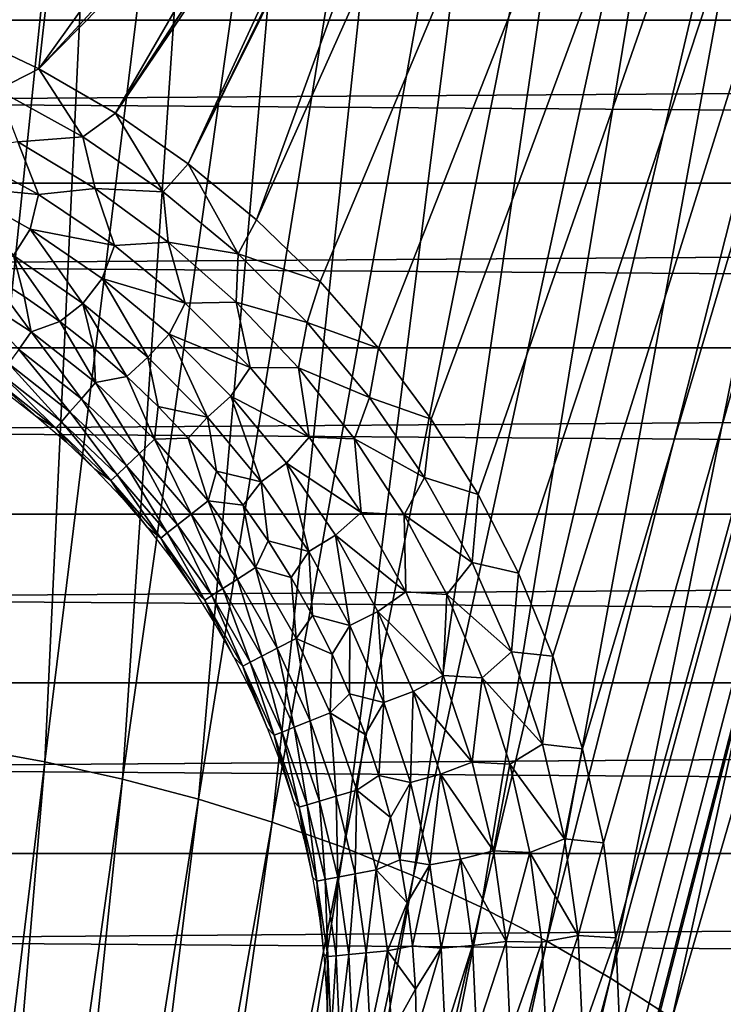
# Model space of a CAD drawing. Header units: millimetres. Extents: x -300 to 300, y -500 to 500.
# Tile 487 of 656: x 7 to 16, y 55 to 69. Entities that reach past the tile are written whole.
import ezdxf

# ---------------------------------------------------------------- set-up
doc = ezdxf.new("R2010")
doc.units = ezdxf.units.MM
doc.header["$LTSCALE"] = 81.481481
for name, color, linetype in [('19', 7, 'CONTINUOUS'), ('34', 7, 'CONTINUOUS'), ('5', 7, 'CONTINUOUS'), ('57', 7, 'CONTINUOUS'), ('58', 7, 'CONTINUOUS'), ('6', 7, 'CONTINUOUS'), ('63', 7, 'CONTINUOUS')]:
    doc.layers.add(name, color=color, linetype=linetype)

msp = doc.modelspace()

# ---------------------------------------------------------------- linework, layer by layer
at = {"layer": '19', "color": 7, "linetype": 'CONTINUOUS'}
for points in [[(7.935, 78.43, 77.143), (6.428, 78.646, 77.147), (5.915, 58.888, 77.095), (7.935, 78.43, 77.143)], [(7.01, 58.688, 77.093), (7.935, 78.43, 77.143), (5.915, 58.888, 77.095), (7.01, 58.688, 77.093)], [(9.404, 78.165, 77.138), (7.935, 78.43, 77.143), (7.01, 58.688, 77.093), (9.404, 78.165, 77.138)], [(8.075, 58.452, 77.09), (9.404, 78.165, 77.138), (7.01, 58.688, 77.093), (8.075, 58.452, 77.09)], [(10.833, 77.851, 77.133), (9.404, 78.165, 77.138), (8.075, 58.452, 77.09), (10.833, 77.851, 77.133)], [(9.112, 58.178, 77.086), (10.833, 77.851, 77.133), (8.075, 58.452, 77.09), (9.112, 58.178, 77.086)], [(12.225, 77.487, 77.127), (10.833, 77.851, 77.133), (9.112, 58.178, 77.086), (12.225, 77.487, 77.127)], [(10.121, 57.866, 77.082), (12.225, 77.487, 77.127), (9.112, 58.178, 77.086), (10.121, 57.866, 77.082)], [(13.578, 77.073, 77.12), (12.225, 77.487, 77.127), (10.121, 57.866, 77.082), (13.578, 77.073, 77.12)], [(11.101, 57.517, 77.078), (13.578, 77.073, 77.12), (10.121, 57.866, 77.082), (11.101, 57.517, 77.078)], [(14.894, 76.608, 77.113), (13.578, 77.073, 77.12), (11.101, 57.517, 77.078), (14.894, 76.608, 77.113)], [(12.054, 57.129, 77.074), (14.894, 76.608, 77.113), (11.101, 57.517, 77.078), (12.054, 57.129, 77.074)], [(16.173, 76.093, 77.105), (14.894, 76.608, 77.113), (12.054, 57.129, 77.074), (16.173, 76.093, 77.105)], [(12.979, 56.702, 77.069), (16.173, 76.093, 77.105), (12.054, 57.129, 77.074), (12.979, 56.702, 77.069)], [(17.415, 75.525, 77.097), (16.173, 76.093, 77.105), (12.979, 56.702, 77.069), (17.415, 75.525, 77.097)], [(13.877, 56.236, 77.064), (17.415, 75.525, 77.097), (12.979, 56.702, 77.069), (13.877, 56.236, 77.064)], [(18.62, 74.906, 77.088), (17.415, 75.525, 77.097), (13.877, 56.236, 77.064), (18.62, 74.906, 77.088)], [(14.747, 55.731, 77.058), (18.62, 74.906, 77.088), (13.877, 56.236, 77.064), (14.747, 55.731, 77.058)], [(19.789, 74.235, 77.078), (18.62, 74.906, 77.088), (14.747, 55.731, 77.058), (19.789, 74.235, 77.078)], [(15.591, 55.187, 77.053), (19.789, 74.235, 77.078), (14.747, 55.731, 77.058), (15.591, 55.187, 77.053)], [(20.922, 73.511, 77.068), (19.789, 74.235, 77.078), (15.591, 55.187, 77.053), (20.922, 73.511, 77.068)], [(16.409, 54.603, 77.047), (20.922, 73.511, 77.068), (15.591, 55.187, 77.053), (16.409, 54.603, 77.047)], [(7.01, 58.688, 77.093), (5.915, 58.888, 77.095), (4.628, 39.029, 77.049), (7.01, 58.688, 77.093)], [(5.331, 38.872, 77.047), (7.01, 58.688, 77.093), (4.628, 39.029, 77.049), (5.331, 38.872, 77.047)], [(8.075, 58.452, 77.09), (7.01, 58.688, 77.093), (5.331, 38.872, 77.047), (8.075, 58.452, 77.09)], [(6.015, 38.689, 77.046), (8.075, 58.452, 77.09), (5.331, 38.872, 77.047), (6.015, 38.689, 77.046)], [(9.112, 58.178, 77.086), (8.075, 58.452, 77.09), (6.015, 38.689, 77.046), (9.112, 58.178, 77.086)], [(6.681, 38.481, 77.044), (9.112, 58.178, 77.086), (6.015, 38.689, 77.046), (6.681, 38.481, 77.044)], [(10.121, 57.866, 77.082), (9.112, 58.178, 77.086), (6.681, 38.481, 77.044), (10.121, 57.866, 77.082)], [(7.327, 38.248, 77.042), (10.121, 57.866, 77.082), (6.681, 38.481, 77.044), (7.327, 38.248, 77.042)], [(11.101, 57.517, 77.078), (10.121, 57.866, 77.082), (7.327, 38.248, 77.042), (11.101, 57.517, 77.078)], [(7.956, 37.99, 77.04), (11.101, 57.517, 77.078), (7.327, 38.248, 77.042), (7.956, 37.99, 77.04)], [(12.054, 57.129, 77.074), (11.101, 57.517, 77.078), (7.956, 37.99, 77.04), (12.054, 57.129, 77.074)], [(8.566, 37.705, 77.038), (12.054, 57.129, 77.074), (7.956, 37.99, 77.04), (8.566, 37.705, 77.038)], [(12.979, 56.702, 77.069), (12.054, 57.129, 77.074), (8.566, 37.705, 77.038), (12.979, 56.702, 77.069)], [(9.158, 37.395, 77.036), (12.979, 56.702, 77.069), (8.566, 37.705, 77.038), (9.158, 37.395, 77.036)], [(13.877, 56.236, 77.064), (12.979, 56.702, 77.069), (9.158, 37.395, 77.036), (13.877, 56.236, 77.064)], [(9.733, 37.059, 77.033), (13.877, 56.236, 77.064), (9.158, 37.395, 77.036), (9.733, 37.059, 77.033)], [(14.747, 55.731, 77.058), (13.877, 56.236, 77.064), (9.733, 37.059, 77.033), (14.747, 55.731, 77.058)], [(10.289, 36.696, 77.031), (14.747, 55.731, 77.058), (9.733, 37.059, 77.033), (10.289, 36.696, 77.031)], [(15.591, 55.187, 77.053), (14.747, 55.731, 77.058), (10.289, 36.696, 77.031), (15.591, 55.187, 77.053)]]:
    msp.add_3dface(points, dxfattribs=at)
at = {"layer": '34', "color": 7, "linetype": 'CONTINUOUS'}
for points in [[(54.5, 108.5, 501.493), (54.5, 0, 501.493), (-54.5, 108.5, 501.493), (54.5, 108.5, 501.493)], [(-54.5, 108.5, 501.493), (54.5, 0, 501.493), (-54.5, 0, 501.493), (-54.5, 108.5, 501.493)]]:
    msp.add_3dface(points, dxfattribs=at)
at = {"layer": '5', "color": 7, "linetype": 'CONTINUOUS'}
for points in [[(162.599, 71.027, 11), (-162.628, 68.826, 11), (-162.599, 71.028, 11), (162.599, 71.027, 11)], [(162.599, 71.027, 11), (162.628, 68.826, 11), (-162.628, 68.826, 11), (162.599, 71.027, 11)], [(162.628, 68.826, 11), (162.656, 66.6, 11), (-162.656, 66.601, 11), (162.628, 68.826, 11)], [(162.628, 68.826, 11), (-162.656, 66.601, 11), (-162.628, 68.826, 11), (162.628, 68.826, 11)], [(162.684, 64.35, 11), (-162.684, 64.351, 11), (-162.656, 66.601, 11), (162.684, 64.35, 11)], [(162.656, 66.6, 11), (162.684, 64.35, 11), (-162.656, 66.601, 11), (162.656, 66.6, 11)], [(162.71, 62.073, 11), (-162.71, 62.073, 11), (-162.684, 64.351, 11), (162.71, 62.073, 11)], [(162.684, 64.35, 11), (162.71, 62.073, 11), (-162.684, 64.351, 11), (162.684, 64.35, 11)], [(162.735, 59.768, 11), (-162.735, 59.769, 11), (-162.71, 62.073, 11), (162.735, 59.768, 11)], [(162.71, 62.073, 11), (162.735, 59.768, 11), (-162.71, 62.073, 11), (162.71, 62.073, 11)], [(162.759, 57.434, 11), (-162.759, 57.435, 11), (-162.735, 59.769, 11), (162.759, 57.434, 11)], [(162.735, 59.768, 11), (162.759, 57.434, 11), (-162.735, 59.769, 11), (162.735, 59.768, 11)], [(162.781, 55.069, 11), (-162.781, 55.07, 11), (-162.759, 57.435, 11), (162.781, 55.069, 11)], [(162.759, 57.434, 11), (162.781, 55.069, 11), (-162.759, 57.435, 11), (162.759, 57.434, 11)]]:
    msp.add_3dface(points, dxfattribs=at)
at = {"layer": '57', "color": 7, "linetype": 'CONTINUOUS'}
for points in [[(6.93, 68.162, 545.993), (5.837, 68.682, 545.993), (6.366, 67.877, 545.96), (6.93, 68.162, 545.993)], [(7.531, 67.233, 545.96), (6.93, 68.162, 545.993), (6.366, 67.877, 545.96), (7.531, 67.233, 545.96)], [(7.977, 67.555, 545.993), (6.93, 68.162, 545.993), (7.531, 67.233, 545.96), (7.977, 67.555, 545.993)], [(7.531, 67.233, 545.96), (6.366, 67.877, 545.96), (6.643, 67.167, 545.862), (7.531, 67.233, 545.96)], [(8.631, 66.483, 545.96), (7.977, 67.555, 545.993), (7.531, 67.233, 545.96), (8.631, 66.483, 545.96)], [(8.972, 66.865, 545.993), (7.977, 67.555, 545.993), (8.631, 66.483, 545.96), (8.972, 66.865, 545.993)], [(6.926, 66.443, 545.701), (6.643, 67.167, 545.862), (5.828, 67.04, 545.701), (6.926, 66.443, 545.701)], [(7.702, 66.526, 545.862), (7.531, 67.233, 545.96), (6.643, 67.167, 545.862), (7.702, 66.526, 545.862)], [(7.702, 66.526, 545.862), (6.643, 67.167, 545.862), (6.926, 66.443, 545.701), (7.702, 66.526, 545.862)], [(8.631, 66.483, 545.96), (7.531, 67.233, 545.96), (7.702, 66.526, 545.862), (8.631, 66.483, 545.96)], [(5.771, 66.554, 545.479), (6.926, 66.443, 545.701), (5.828, 67.04, 545.701), (5.771, 66.554, 545.479)], [(9.657, 65.635, 545.96), (8.972, 66.865, 545.993), (8.631, 66.483, 545.96), (9.657, 65.635, 545.96)], [(9.907, 66.097, 545.993), (8.972, 66.865, 545.993), (9.657, 65.635, 545.96), (9.907, 66.097, 545.993)], [(6.812, 65.972, 545.479), (5.771, 66.554, 545.479), (6.583, 65.609, 545.2), (6.812, 65.972, 545.479)], [(5.771, 66.554, 545.479), (6.812, 65.972, 545.479), (6.926, 66.443, 545.701), (5.771, 66.554, 545.479)], [(7.963, 65.748, 545.701), (7.702, 66.526, 545.862), (6.926, 66.443, 545.701), (7.963, 65.748, 545.701)], [(8.7, 65.792, 545.862), (8.631, 66.483, 545.96), (7.702, 66.526, 545.862), (8.7, 65.792, 545.862)], [(8.7, 65.792, 545.862), (7.702, 66.526, 545.862), (7.963, 65.748, 545.701), (8.7, 65.792, 545.862)], [(6.812, 65.972, 545.479), (7.963, 65.748, 545.701), (6.926, 66.443, 545.701), (6.812, 65.972, 545.479)], [(9.657, 65.635, 545.96), (8.631, 66.483, 545.96), (8.7, 65.792, 545.862), (9.657, 65.635, 545.96)], [(10.776, 65.254, 545.993), (9.907, 66.097, 545.993), (9.657, 65.635, 545.96), (10.776, 65.254, 545.993)], [(7.533, 64.956, 545.2), (6.812, 65.972, 545.479), (6.583, 65.609, 545.2), (7.533, 64.956, 545.2)], [(7.795, 65.297, 545.479), (6.812, 65.972, 545.479), (7.533, 64.956, 545.2), (7.795, 65.297, 545.479)], [(6.812, 65.972, 545.479), (7.795, 65.297, 545.479), (7.963, 65.748, 545.701), (6.812, 65.972, 545.479)], [(7.795, 65.297, 545.479), (8.931, 64.958, 545.701), (7.963, 65.748, 545.701), (7.795, 65.297, 545.479)], [(8.931, 64.958, 545.701), (8.7, 65.792, 545.862), (7.963, 65.748, 545.701), (8.931, 64.958, 545.701)], [(9.628, 64.973, 545.862), (9.657, 65.635, 545.96), (8.7, 65.792, 545.862), (9.628, 64.973, 545.862)], [(9.628, 64.973, 545.862), (8.7, 65.792, 545.862), (8.931, 64.958, 545.701), (9.628, 64.973, 545.862)], [(6.73, 65.052, 544.87), (6.583, 65.609, 545.2), (6.229, 65.37, 544.87), (6.73, 65.052, 544.87)], [(7.533, 64.956, 545.2), (6.583, 65.609, 545.2), (7.215, 64.71, 544.87), (7.533, 64.956, 545.2)], [(7.215, 64.71, 544.87), (6.583, 65.609, 545.2), (6.73, 65.052, 544.87), (7.215, 64.71, 544.87)], [(10.6, 64.695, 545.96), (9.657, 65.635, 545.96), (9.628, 64.973, 545.862), (10.6, 64.695, 545.96)], [(10.6, 64.695, 545.96), (10.776, 65.254, 545.993), (9.657, 65.635, 545.96), (10.6, 64.695, 545.96)], [(8.42, 64.219, 545.2), (7.795, 65.297, 545.479), (7.533, 64.956, 545.2), (8.42, 64.219, 545.2)], [(8.711, 64.534, 545.479), (7.795, 65.297, 545.479), (8.42, 64.219, 545.2), (8.711, 64.534, 545.479)], [(7.795, 65.297, 545.479), (8.711, 64.534, 545.479), (8.931, 64.958, 545.701), (7.795, 65.297, 545.479)], [(11.574, 64.344, 545.993), (10.776, 65.254, 545.993), (10.6, 64.695, 545.96), (11.574, 64.344, 545.993)], [(7.683, 64.344, 544.87), (7.533, 64.956, 545.2), (7.215, 64.71, 544.87), (7.683, 64.344, 544.87)], [(8.42, 64.219, 545.2), (7.533, 64.956, 545.2), (8.132, 63.956, 544.87), (8.42, 64.219, 545.2)], [(8.132, 63.956, 544.87), (7.533, 64.956, 545.2), (7.683, 64.344, 544.87), (8.132, 63.956, 544.87)], [(8.711, 64.534, 545.479), (9.821, 64.082, 545.701), (8.931, 64.958, 545.701), (8.711, 64.534, 545.479)], [(9.821, 64.082, 545.701), (9.628, 64.973, 545.862), (8.931, 64.958, 545.701), (9.821, 64.082, 545.701)], [(10.479, 64.075, 545.862), (10.6, 64.695, 545.96), (9.628, 64.973, 545.862), (10.479, 64.075, 545.862)], [(10.479, 64.075, 545.862), (9.628, 64.973, 545.862), (9.821, 64.082, 545.701), (10.479, 64.075, 545.862)], [(11.452, 63.672, 545.96), (10.6, 64.695, 545.96), (10.479, 64.075, 545.862), (11.452, 63.672, 545.96)], [(11.452, 63.672, 545.96), (11.574, 64.344, 545.993), (10.6, 64.695, 545.96), (11.452, 63.672, 545.96)], [(9.235, 63.403, 545.2), (8.711, 64.534, 545.479), (8.42, 64.219, 545.2), (9.235, 63.403, 545.2)], [(9.554, 63.69, 545.479), (8.711, 64.534, 545.479), (9.235, 63.403, 545.2), (9.554, 63.69, 545.479)], [(8.711, 64.534, 545.479), (9.554, 63.69, 545.479), (9.821, 64.082, 545.701), (8.711, 64.534, 545.479)], [(12.296, 63.372, 545.993), (11.574, 64.344, 545.993), (11.452, 63.672, 545.96), (12.296, 63.372, 545.993)], [(8.562, 63.546, 544.87), (8.42, 64.219, 545.2), (8.132, 63.956, 544.87), (8.562, 63.546, 544.87)], [(9.235, 63.403, 545.2), (8.42, 64.219, 545.2), (8.562, 63.546, 544.87), (9.235, 63.403, 545.2)], [(9.554, 63.69, 545.479), (10.625, 63.126, 545.701), (9.821, 64.082, 545.701), (9.554, 63.69, 545.479)], [(10.625, 63.126, 545.701), (10.479, 64.075, 545.862), (9.821, 64.082, 545.701), (10.625, 63.126, 545.701)], [(11.247, 63.104, 545.862), (11.452, 63.672, 545.96), (10.479, 64.075, 545.862), (11.247, 63.104, 545.862)], [(11.247, 63.104, 545.862), (10.479, 64.075, 545.862), (10.625, 63.126, 545.701), (11.247, 63.104, 545.862)], [(9.97, 62.515, 545.2), (9.554, 63.69, 545.479), (9.235, 63.403, 545.2), (9.97, 62.515, 545.2)], [(10.315, 62.771, 545.479), (9.554, 63.69, 545.479), (9.97, 62.515, 545.2), (10.315, 62.771, 545.479)], [(9.554, 63.69, 545.479), (10.315, 62.771, 545.479), (10.625, 63.126, 545.701), (9.554, 63.69, 545.479)], [(12.206, 62.574, 545.96), (11.452, 63.672, 545.96), (11.247, 63.104, 545.862), (12.206, 62.574, 545.96)], [(12.206, 62.574, 545.96), (12.296, 63.372, 545.993), (11.452, 63.672, 545.96), (12.206, 62.574, 545.96)], [(8.971, 63.115, 544.87), (9.235, 63.403, 545.2), (8.562, 63.546, 544.87), (8.971, 63.115, 544.87)], [(9.358, 62.665, 544.87), (9.235, 63.403, 545.2), (8.971, 63.115, 544.87), (9.358, 62.665, 544.87)], [(9.97, 62.515, 545.2), (9.235, 63.403, 545.2), (9.358, 62.665, 544.87), (9.97, 62.515, 545.2)], [(12.936, 62.345, 545.993), (12.296, 63.372, 545.993), (12.206, 62.574, 545.96), (12.936, 62.345, 545.993)], [(10.315, 62.771, 545.479), (11.336, 62.1, 545.701), (10.625, 63.126, 545.701), (10.315, 62.771, 545.479)], [(11.336, 62.1, 545.701), (11.247, 63.104, 545.862), (10.625, 63.126, 545.701), (11.336, 62.1, 545.701)], [(11.925, 62.068, 545.862), (12.206, 62.574, 545.96), (11.247, 63.104, 545.862), (11.925, 62.068, 545.862)], [(11.925, 62.068, 545.862), (11.247, 63.104, 545.862), (11.336, 62.1, 545.701), (11.925, 62.068, 545.862)], [(10.621, 61.563, 545.2), (10.315, 62.771, 545.479), (9.97, 62.515, 545.2), (10.621, 61.563, 545.2)], [(10.987, 61.787, 545.479), (10.315, 62.771, 545.479), (10.621, 61.563, 545.2), (10.987, 61.787, 545.479)], [(10.315, 62.771, 545.479), (10.987, 61.787, 545.479), (11.336, 62.1, 545.701), (10.315, 62.771, 545.479)], [(9.723, 62.197, 544.87), (9.97, 62.515, 545.2), (9.358, 62.665, 544.87), (9.723, 62.197, 544.87)], [(10.064, 61.711, 544.87), (9.97, 62.515, 545.2), (9.723, 62.197, 544.87), (10.064, 61.711, 544.87)], [(10.621, 61.563, 545.2), (9.97, 62.515, 545.2), (10.064, 61.711, 544.87), (10.621, 61.563, 545.2)], [(12.855, 61.412, 545.96), (12.206, 62.574, 545.96), (11.925, 62.068, 545.862), (12.855, 61.412, 545.96)], [(12.855, 61.412, 545.96), (12.936, 62.345, 545.993), (12.206, 62.574, 545.96), (12.855, 61.412, 545.96)], [(13.49, 61.269, 545.993), (12.936, 62.345, 545.993), (12.855, 61.412, 545.96), (13.49, 61.269, 545.993)], [(10.987, 61.787, 545.479), (11.949, 61.011, 545.701), (11.336, 62.1, 545.701), (10.987, 61.787, 545.479)], [(11.949, 61.011, 545.701), (11.925, 62.068, 545.862), (11.336, 62.1, 545.701), (11.949, 61.011, 545.701)], [(12.508, 60.976, 545.862), (12.855, 61.412, 545.96), (11.925, 62.068, 545.862), (12.508, 60.976, 545.862)], [(12.508, 60.976, 545.862), (11.925, 62.068, 545.862), (11.949, 61.011, 545.701), (12.508, 60.976, 545.862)], [(11.181, 60.555, 545.2), (10.987, 61.787, 545.479), (10.621, 61.563, 545.2), (11.181, 60.555, 545.2)], [(11.567, 60.744, 545.479), (10.987, 61.787, 545.479), (11.181, 60.555, 545.2), (11.567, 60.744, 545.479)], [(10.987, 61.787, 545.479), (11.567, 60.744, 545.479), (11.949, 61.011, 545.701), (10.987, 61.787, 545.479)], [(10.382, 61.209, 544.87), (10.621, 61.563, 545.2), (10.064, 61.711, 544.87), (10.382, 61.209, 544.87)], [(10.674, 60.692, 544.87), (10.621, 61.563, 545.2), (10.382, 61.209, 544.87), (10.674, 60.692, 544.87)], [(11.181, 60.555, 545.2), (10.621, 61.563, 545.2), (10.674, 60.692, 544.87), (11.181, 60.555, 545.2)], [(13.393, 60.194, 545.96), (12.855, 61.412, 545.96), (12.508, 60.976, 545.862), (13.393, 60.194, 545.96)], [(13.393, 60.194, 545.96), (13.49, 61.269, 545.993), (12.855, 61.412, 545.96), (13.393, 60.194, 545.96)], [(13.961, 60.135, 545.993), (13.49, 61.269, 545.993), (13.393, 60.194, 545.96), (13.961, 60.135, 545.993)], [(11.567, 60.744, 545.479), (12.458, 59.871, 545.701), (11.949, 61.011, 545.701), (11.567, 60.744, 545.479)], [(12.458, 59.871, 545.701), (12.508, 60.976, 545.862), (11.949, 61.011, 545.701), (12.458, 59.871, 545.701)], [(12.991, 59.836, 545.862), (12.508, 60.976, 545.862), (12.458, 59.871, 545.701), (12.991, 59.836, 545.862)], [(12.991, 59.836, 545.862), (13.393, 60.194, 545.96), (12.508, 60.976, 545.862), (12.991, 59.836, 545.862)], [(11.646, 59.499, 545.2), (11.567, 60.744, 545.479), (11.181, 60.555, 545.2), (11.646, 59.499, 545.2)], [(12.047, 59.653, 545.479), (11.567, 60.744, 545.479), (11.646, 59.499, 545.2), (12.047, 59.653, 545.479)], [(11.567, 60.744, 545.479), (12.047, 59.653, 545.479), (12.458, 59.871, 545.701), (11.567, 60.744, 545.479)], [(10.94, 60.162, 544.87), (11.181, 60.555, 545.2), (10.674, 60.692, 544.87), (10.94, 60.162, 544.87)], [(11.18, 59.619, 544.87), (11.181, 60.555, 545.2), (10.94, 60.162, 544.87), (11.18, 59.619, 544.87)], [(11.646, 59.499, 545.2), (11.181, 60.555, 545.2), (11.18, 59.619, 544.87), (11.646, 59.499, 545.2)], [(13.816, 58.932, 545.96), (13.393, 60.194, 545.96), (12.991, 59.836, 545.862), (13.816, 58.932, 545.96)], [(13.816, 58.932, 545.96), (13.961, 60.135, 545.993), (13.393, 60.194, 545.96), (13.816, 58.932, 545.96)], [(14.364, 58.868, 545.993), (13.961, 60.135, 545.993), (13.816, 58.932, 545.96), (14.364, 58.868, 545.993)], [(12.047, 59.653, 545.479), (12.858, 58.687, 545.701), (12.458, 59.871, 545.701), (12.047, 59.653, 545.479)], [(12.858, 58.687, 545.701), (12.991, 59.836, 545.862), (12.458, 59.871, 545.701), (12.858, 58.687, 545.701)], [(13.371, 58.658, 545.862), (12.991, 59.836, 545.862), (12.858, 58.687, 545.701), (13.371, 58.658, 545.862)], [(13.371, 58.658, 545.862), (13.816, 58.932, 545.96), (12.991, 59.836, 545.862), (13.371, 58.658, 545.862)], [(12.012, 58.406, 545.2), (12.047, 59.653, 545.479), (11.646, 59.499, 545.2), (12.012, 58.406, 545.2)], [(12.425, 58.522, 545.479), (12.047, 59.653, 545.479), (12.012, 58.406, 545.2), (12.425, 58.522, 545.479)], [(12.047, 59.653, 545.479), (12.425, 58.522, 545.479), (12.858, 58.687, 545.701), (12.047, 59.653, 545.479)], [(11.393, 59.065, 544.87), (11.646, 59.499, 545.2), (11.18, 59.619, 544.87), (11.393, 59.065, 544.87)], [(11.579, 58.501, 544.87), (11.646, 59.499, 545.2), (11.393, 59.065, 544.87), (11.579, 58.501, 544.87)], [(12.012, 58.406, 545.2), (11.646, 59.499, 545.2), (11.579, 58.501, 544.87), (12.012, 58.406, 545.2)], [(14.121, 57.635, 545.96), (13.816, 58.932, 545.96), (13.371, 58.658, 545.862), (14.121, 57.635, 545.96)], [(14.121, 57.635, 545.96), (14.364, 58.868, 545.993), (13.816, 58.932, 545.96), (14.121, 57.635, 545.96)], [(14.65, 57.581, 545.993), (14.364, 58.868, 545.993), (14.121, 57.635, 545.96), (14.65, 57.581, 545.993)], [(12.425, 58.522, 545.479), (13.146, 57.472, 545.701), (12.858, 58.687, 545.701), (12.425, 58.522, 545.479)], [(13.146, 57.472, 545.701), (13.371, 58.658, 545.862), (12.858, 58.687, 545.701), (13.146, 57.472, 545.701)], [(13.644, 57.451, 545.862), (13.371, 58.658, 545.862), (13.146, 57.472, 545.701), (13.644, 57.451, 545.862)], [(13.644, 57.451, 545.862), (14.121, 57.635, 545.96), (13.371, 58.658, 545.862), (13.644, 57.451, 545.862)], [(11.737, 57.928, 544.87), (12.012, 58.406, 545.2), (11.579, 58.501, 544.87), (11.737, 57.928, 544.87)], [(12.275, 57.283, 545.2), (12.425, 58.522, 545.479), (12.012, 58.406, 545.2), (12.275, 57.283, 545.2)], [(12.697, 57.361, 545.479), (12.425, 58.522, 545.479), (12.275, 57.283, 545.2), (12.697, 57.361, 545.479)], [(12.425, 58.522, 545.479), (12.697, 57.361, 545.479), (13.146, 57.472, 545.701), (12.425, 58.522, 545.479)], [(11.867, 57.349, 544.87), (12.012, 58.406, 545.2), (11.737, 57.928, 544.87), (11.867, 57.349, 544.87)], [(12.275, 57.283, 545.2), (12.012, 58.406, 545.2), (11.867, 57.349, 544.87), (12.275, 57.283, 545.2)], [(14.304, 56.317, 545.96), (14.121, 57.635, 545.96), (13.644, 57.451, 545.862), (14.304, 56.317, 545.96)], [(14.304, 56.317, 545.96), (14.65, 57.581, 545.993), (14.121, 57.635, 545.96), (14.304, 56.317, 545.96)], [(14.82, 56.284, 545.993), (14.65, 57.581, 545.993), (14.304, 56.317, 545.96), (14.82, 56.284, 545.993)], [(11.968, 56.764, 544.87), (12.275, 57.283, 545.2), (11.867, 57.349, 544.87), (11.968, 56.764, 544.87)], [(12.433, 56.14, 545.2), (12.697, 57.361, 545.479), (12.275, 57.283, 545.2), (12.433, 56.14, 545.2)], [(12.861, 56.179, 545.479), (12.697, 57.361, 545.479), (12.433, 56.14, 545.2), (12.861, 56.179, 545.479)], [(12.697, 57.361, 545.479), (13.319, 56.235, 545.701), (13.146, 57.472, 545.701), (12.697, 57.361, 545.479)], [(12.697, 57.361, 545.479), (12.861, 56.179, 545.479), (13.319, 56.235, 545.701), (12.697, 57.361, 545.479)], [(13.319, 56.235, 545.701), (13.644, 57.451, 545.862), (13.146, 57.472, 545.701), (13.319, 56.235, 545.701)], [(13.808, 56.224, 545.862), (13.644, 57.451, 545.862), (13.319, 56.235, 545.701), (13.808, 56.224, 545.862)], [(13.808, 56.224, 545.862), (14.304, 56.317, 545.96), (13.644, 57.451, 545.862), (13.808, 56.224, 545.862)], [(12.04, 56.174, 544.87), (12.275, 57.283, 545.2), (11.968, 56.764, 544.87), (12.04, 56.174, 544.87)], [(12.433, 56.14, 545.2), (12.275, 57.283, 545.2), (12.04, 56.174, 544.87), (12.433, 56.14, 545.2)], [(13.862, 54.987, 545.862), (14.304, 56.317, 545.96), (13.808, 56.224, 545.862), (13.862, 54.987, 545.862)], [(13.862, 54.987, 545.862), (14.365, 54.987, 545.96), (14.304, 56.317, 545.96), (13.862, 54.987, 545.862)], [(14.365, 54.987, 545.96), (14.82, 56.284, 545.993), (14.304, 56.317, 545.96), (14.365, 54.987, 545.96)], [(14.365, 54.987, 545.96), (14.875, 54.986, 545.993), (14.82, 56.284, 545.993), (14.365, 54.987, 545.96)], [(12.083, 55.582, 544.87), (12.433, 56.14, 545.2), (12.04, 56.174, 544.87), (12.083, 55.582, 544.87)], [(12.097, 54.989, 544.87), (12.433, 56.14, 545.2), (12.083, 55.582, 544.87), (12.097, 54.989, 544.87)], [(12.097, 54.989, 544.87), (12.485, 54.988, 545.2), (12.433, 56.14, 545.2), (12.097, 54.989, 544.87)], [(12.485, 54.988, 545.2), (12.861, 56.179, 545.479), (12.433, 56.14, 545.2), (12.485, 54.988, 545.2)], [(12.485, 54.988, 545.2), (12.915, 54.988, 545.479), (12.861, 56.179, 545.479), (12.485, 54.988, 545.2)], [(12.861, 56.179, 545.479), (12.915, 54.988, 545.479), (13.319, 56.235, 545.701), (12.861, 56.179, 545.479)], [(12.915, 54.988, 545.479), (13.376, 54.988, 545.701), (13.319, 56.235, 545.701), (12.915, 54.988, 545.479)], [(13.376, 54.988, 545.701), (13.808, 56.224, 545.862), (13.319, 56.235, 545.701), (13.376, 54.988, 545.701)], [(13.376, 54.988, 545.701), (13.862, 54.987, 545.862), (13.808, 56.224, 545.862), (13.376, 54.988, 545.701)]]:
    msp.add_3dface(points, dxfattribs=at)
at = {"layer": '58', "color": 7, "linetype": 'CONTINUOUS'}
for points in [[(6.826, 64.567, 544.492), (6.229, 65.37, 544.87), (5.886, 65.172, 544.492), (6.826, 64.567, 544.492)], [(6.73, 65.052, 544.87), (6.229, 65.37, 544.87), (6.826, 64.567, 544.492), (6.73, 65.052, 544.87)], [(6.826, 64.567, 544.492), (5.886, 65.172, 544.492), (6.655, 64.328, 544.072), (6.826, 64.567, 544.492)], [(7.215, 64.71, 544.87), (6.73, 65.052, 544.87), (6.826, 64.567, 544.492), (7.215, 64.71, 544.87)], [(7.704, 63.875, 544.492), (7.215, 64.71, 544.87), (6.826, 64.567, 544.492), (7.704, 63.875, 544.492)], [(7.683, 64.344, 544.87), (7.215, 64.71, 544.87), (7.704, 63.875, 544.492), (7.683, 64.344, 544.87)], [(7.512, 63.653, 544.072), (6.826, 64.567, 544.492), (6.655, 64.328, 544.072), (7.512, 63.653, 544.072)], [(7.704, 63.875, 544.492), (6.826, 64.567, 544.492), (7.512, 63.653, 544.072), (7.704, 63.875, 544.492)], [(8.132, 63.956, 544.87), (7.683, 64.344, 544.87), (7.704, 63.875, 544.492), (8.132, 63.956, 544.87)], [(7.356, 63.473, 543.619), (6.655, 64.328, 544.072), (6.517, 64.134, 543.619), (7.356, 63.473, 543.619)], [(7.512, 63.653, 544.072), (6.655, 64.328, 544.072), (7.356, 63.473, 543.619), (7.512, 63.653, 544.072)], [(7.239, 63.339, 543.139), (6.517, 64.134, 543.619), (6.414, 63.989, 543.139), (7.239, 63.339, 543.139)], [(7.356, 63.473, 543.619), (6.517, 64.134, 543.619), (7.239, 63.339, 543.139), (7.356, 63.473, 543.619)], [(6.347, 63.896, 542.64), (7.164, 63.252, 542.64), (6.414, 63.989, 543.139), (6.347, 63.896, 542.64)], [(7.164, 63.252, 542.64), (7.239, 63.339, 543.139), (6.414, 63.989, 543.139), (7.164, 63.252, 542.64)], [(8.513, 63.102, 544.492), (8.132, 63.956, 544.87), (7.704, 63.875, 544.492), (8.513, 63.102, 544.492)], [(8.562, 63.546, 544.87), (8.132, 63.956, 544.87), (8.513, 63.102, 544.492), (8.562, 63.546, 544.87)], [(7.164, 63.252, 542.64), (6.347, 63.896, 542.64), (6.904, 63.406, 542.132), (7.164, 63.252, 542.64)], [(6.904, 63.406, 542.132), (6.347, 63.896, 542.64), (6.483, 63.735, 542.132), (6.904, 63.406, 542.132)], [(8.3, 62.9, 544.072), (7.704, 63.875, 544.492), (7.512, 63.653, 544.072), (8.3, 62.9, 544.072)], [(8.513, 63.102, 544.492), (7.704, 63.875, 544.492), (8.3, 62.9, 544.072), (8.513, 63.102, 544.492)], [(8.128, 62.736, 543.619), (7.512, 63.653, 544.072), (7.356, 63.473, 543.619), (8.128, 62.736, 543.619)], [(8.3, 62.9, 544.072), (7.512, 63.653, 544.072), (8.128, 62.736, 543.619), (8.3, 62.9, 544.072)], [(8.971, 63.115, 544.87), (8.562, 63.546, 544.87), (8.513, 63.102, 544.492), (8.971, 63.115, 544.87)], [(7.309, 63.057, 542.132), (7.164, 63.252, 542.64), (6.904, 63.406, 542.132), (7.309, 63.057, 542.132)], [(7.999, 62.613, 543.139), (7.356, 63.473, 543.619), (7.239, 63.339, 543.139), (7.999, 62.613, 543.139)], [(8.128, 62.736, 543.619), (7.356, 63.473, 543.619), (7.999, 62.613, 543.139), (8.128, 62.736, 543.619)], [(7.164, 63.252, 542.64), (7.916, 62.534, 542.64), (7.239, 63.339, 543.139), (7.164, 63.252, 542.64)], [(7.916, 62.534, 542.64), (7.999, 62.613, 543.139), (7.239, 63.339, 543.139), (7.916, 62.534, 542.64)], [(7.916, 62.534, 542.64), (7.164, 63.252, 542.64), (7.695, 62.688, 542.132), (7.916, 62.534, 542.64)], [(7.695, 62.688, 542.132), (7.164, 63.252, 542.64), (7.309, 63.057, 542.132), (7.695, 62.688, 542.132)], [(9.014, 62.075, 544.072), (8.513, 63.102, 544.492), (8.3, 62.9, 544.072), (9.014, 62.075, 544.072)], [(9.245, 62.256, 544.492), (8.971, 63.115, 544.87), (8.513, 63.102, 544.492), (9.245, 62.256, 544.492)], [(9.245, 62.256, 544.492), (8.513, 63.102, 544.492), (9.014, 62.075, 544.072), (9.245, 62.256, 544.492)], [(9.358, 62.665, 544.87), (8.971, 63.115, 544.87), (9.245, 62.256, 544.492), (9.358, 62.665, 544.87)], [(8.827, 61.928, 543.619), (8.3, 62.9, 544.072), (8.128, 62.736, 543.619), (8.827, 61.928, 543.619)], [(9.014, 62.075, 544.072), (8.3, 62.9, 544.072), (8.827, 61.928, 543.619), (9.014, 62.075, 544.072)], [(8.687, 61.818, 543.139), (8.128, 62.736, 543.619), (7.999, 62.613, 543.139), (8.687, 61.818, 543.139)], [(8.827, 61.928, 543.619), (8.128, 62.736, 543.619), (8.687, 61.818, 543.139), (8.827, 61.928, 543.619)], [(8.064, 62.301, 542.132), (7.916, 62.534, 542.64), (7.695, 62.688, 542.132), (8.064, 62.301, 542.132)], [(7.916, 62.534, 542.64), (8.596, 61.747, 542.64), (7.999, 62.613, 543.139), (7.916, 62.534, 542.64)], [(8.596, 61.747, 542.64), (8.687, 61.818, 543.139), (7.999, 62.613, 543.139), (8.596, 61.747, 542.64)], [(9.723, 62.197, 544.87), (9.358, 62.665, 544.87), (9.245, 62.256, 544.492), (9.723, 62.197, 544.87)], [(8.596, 61.747, 542.64), (7.916, 62.534, 542.64), (8.412, 61.896, 542.132), (8.596, 61.747, 542.64)], [(8.412, 61.896, 542.132), (7.916, 62.534, 542.64), (8.064, 62.301, 542.132), (8.412, 61.896, 542.132)], [(9.645, 61.186, 544.072), (9.245, 62.256, 544.492), (9.014, 62.075, 544.072), (9.645, 61.186, 544.072)], [(9.893, 61.345, 544.492), (9.723, 62.197, 544.87), (9.245, 62.256, 544.492), (9.893, 61.345, 544.492)], [(9.893, 61.345, 544.492), (9.245, 62.256, 544.492), (9.645, 61.186, 544.072), (9.893, 61.345, 544.492)], [(10.064, 61.711, 544.87), (9.723, 62.197, 544.87), (9.893, 61.345, 544.492), (10.064, 61.711, 544.87)], [(9.445, 61.058, 543.619), (9.014, 62.075, 544.072), (8.827, 61.928, 543.619), (9.445, 61.058, 543.619)], [(9.645, 61.186, 544.072), (9.014, 62.075, 544.072), (9.445, 61.058, 543.619), (9.645, 61.186, 544.072)], [(9.296, 60.962, 543.139), (8.827, 61.928, 543.619), (8.687, 61.818, 543.139), (9.296, 60.962, 543.139)], [(9.445, 61.058, 543.619), (8.827, 61.928, 543.619), (9.296, 60.962, 543.139), (9.445, 61.058, 543.619)], [(8.741, 61.475, 542.132), (8.596, 61.747, 542.64), (8.412, 61.896, 542.132), (8.741, 61.475, 542.132)], [(8.596, 61.747, 542.64), (9.199, 60.9, 542.64), (8.687, 61.818, 543.139), (8.596, 61.747, 542.64)], [(9.199, 60.9, 542.64), (9.296, 60.962, 543.139), (8.687, 61.818, 543.139), (9.199, 60.9, 542.64)], [(9.199, 60.9, 542.64), (8.596, 61.747, 542.64), (9.048, 61.038, 542.132), (9.199, 60.9, 542.64)], [(9.048, 61.038, 542.132), (8.596, 61.747, 542.64), (8.741, 61.475, 542.132), (9.048, 61.038, 542.132)], [(10.382, 61.209, 544.87), (10.064, 61.711, 544.87), (9.893, 61.345, 544.492), (10.382, 61.209, 544.87)], [(10.19, 60.241, 544.072), (9.893, 61.345, 544.492), (9.645, 61.186, 544.072), (10.19, 60.241, 544.072)], [(10.451, 60.375, 544.492), (10.382, 61.209, 544.87), (9.893, 61.345, 544.492), (10.451, 60.375, 544.492)], [(10.451, 60.375, 544.492), (9.893, 61.345, 544.492), (10.19, 60.241, 544.072), (10.451, 60.375, 544.492)], [(9.978, 60.132, 543.619), (9.645, 61.186, 544.072), (9.445, 61.058, 543.619), (9.978, 60.132, 543.619)], [(10.19, 60.241, 544.072), (9.645, 61.186, 544.072), (9.978, 60.132, 543.619), (10.19, 60.241, 544.072)], [(10.674, 60.692, 544.87), (10.382, 61.209, 544.87), (10.451, 60.375, 544.492), (10.674, 60.692, 544.87)], [(9.334, 60.587, 542.132), (9.199, 60.9, 542.64), (9.048, 61.038, 542.132), (9.334, 60.587, 542.132)], [(9.82, 60.051, 543.139), (9.445, 61.058, 543.619), (9.296, 60.962, 543.139), (9.82, 60.051, 543.139)], [(9.978, 60.132, 543.619), (9.445, 61.058, 543.619), (9.82, 60.051, 543.139), (9.978, 60.132, 543.619)], [(9.199, 60.9, 542.64), (9.718, 59.998, 542.64), (9.296, 60.962, 543.139), (9.199, 60.9, 542.64)], [(9.718, 59.998, 542.64), (9.199, 60.9, 542.64), (9.597, 60.122, 542.132), (9.718, 59.998, 542.64)], [(9.597, 60.122, 542.132), (9.199, 60.9, 542.64), (9.334, 60.587, 542.132), (9.597, 60.122, 542.132)], [(9.718, 59.998, 542.64), (9.82, 60.051, 543.139), (9.296, 60.962, 543.139), (9.718, 59.998, 542.64)], [(10.94, 60.162, 544.87), (10.674, 60.692, 544.87), (10.451, 60.375, 544.492), (10.94, 60.162, 544.87)], [(10.642, 59.249, 544.072), (10.451, 60.375, 544.492), (10.19, 60.241, 544.072), (10.642, 59.249, 544.072)], [(10.915, 59.358, 544.492), (10.94, 60.162, 544.87), (10.451, 60.375, 544.492), (10.915, 59.358, 544.492)], [(10.915, 59.358, 544.492), (10.451, 60.375, 544.492), (10.642, 59.249, 544.072), (10.915, 59.358, 544.492)], [(10.421, 59.161, 543.619), (10.19, 60.241, 544.072), (9.978, 60.132, 543.619), (10.421, 59.161, 543.619)], [(10.642, 59.249, 544.072), (10.19, 60.241, 544.072), (10.421, 59.161, 543.619), (10.642, 59.249, 544.072)], [(9.837, 59.644, 542.132), (9.718, 59.998, 542.64), (9.597, 60.122, 542.132), (9.837, 59.644, 542.132)], [(9.718, 59.998, 542.64), (10.149, 59.052, 542.64), (9.82, 60.051, 543.139), (9.718, 59.998, 542.64)], [(10.256, 59.095, 543.139), (9.978, 60.132, 543.619), (9.82, 60.051, 543.139), (10.256, 59.095, 543.139)], [(10.149, 59.052, 542.64), (10.256, 59.095, 543.139), (9.82, 60.051, 543.139), (10.149, 59.052, 542.64)], [(10.421, 59.161, 543.619), (9.978, 60.132, 543.619), (10.256, 59.095, 543.139), (10.421, 59.161, 543.619)], [(11.18, 59.619, 544.87), (10.94, 60.162, 544.87), (10.915, 59.358, 544.492), (11.18, 59.619, 544.87)], [(10.149, 59.052, 542.64), (9.718, 59.998, 542.64), (10.053, 59.156, 542.132), (10.149, 59.052, 542.64)], [(10.053, 59.156, 542.132), (9.718, 59.998, 542.64), (9.837, 59.644, 542.132), (10.053, 59.156, 542.132)], [(11.393, 59.065, 544.87), (11.18, 59.619, 544.87), (10.915, 59.358, 544.492), (11.393, 59.065, 544.87)], [(10.769, 58.151, 543.619), (10.642, 59.249, 544.072), (10.421, 59.161, 543.619), (10.769, 58.151, 543.619)], [(10.997, 58.218, 544.072), (10.915, 59.358, 544.492), (10.642, 59.249, 544.072), (10.997, 58.218, 544.072)], [(10.997, 58.218, 544.072), (10.642, 59.249, 544.072), (10.769, 58.151, 543.619), (10.997, 58.218, 544.072)], [(11.279, 58.3, 544.492), (11.393, 59.065, 544.87), (10.915, 59.358, 544.492), (11.279, 58.3, 544.492)], [(11.279, 58.3, 544.492), (10.915, 59.358, 544.492), (10.997, 58.218, 544.072), (11.279, 58.3, 544.492)], [(10.245, 58.657, 542.132), (10.149, 59.052, 542.64), (10.053, 59.156, 542.132), (10.245, 58.657, 542.132)], [(10.149, 59.052, 542.64), (10.488, 58.069, 542.64), (10.256, 59.095, 543.139), (10.149, 59.052, 542.64)], [(10.599, 58.101, 543.139), (10.421, 59.161, 543.619), (10.256, 59.095, 543.139), (10.599, 58.101, 543.139)], [(10.488, 58.069, 542.64), (10.599, 58.101, 543.139), (10.256, 59.095, 543.139), (10.488, 58.069, 542.64)], [(10.769, 58.151, 543.619), (10.421, 59.161, 543.619), (10.599, 58.101, 543.139), (10.769, 58.151, 543.619)], [(10.488, 58.069, 542.64), (10.149, 59.052, 542.64), (10.412, 58.15, 542.132), (10.488, 58.069, 542.64)], [(10.412, 58.15, 542.132), (10.149, 59.052, 542.64), (10.245, 58.657, 542.132), (10.412, 58.15, 542.132)], [(11.579, 58.501, 544.87), (11.393, 59.065, 544.87), (11.279, 58.3, 544.492), (11.579, 58.501, 544.87)], [(11.737, 57.928, 544.87), (11.579, 58.501, 544.87), (11.279, 58.3, 544.492), (11.737, 57.928, 544.87)], [(11.254, 57.158, 544.072), (11.279, 58.3, 544.492), (10.997, 58.218, 544.072), (11.254, 57.158, 544.072)], [(11.542, 57.213, 544.492), (11.279, 58.3, 544.492), (11.254, 57.158, 544.072), (11.542, 57.213, 544.492)], [(11.542, 57.213, 544.492), (11.737, 57.928, 544.87), (11.279, 58.3, 544.492), (11.542, 57.213, 544.492)], [(10.554, 57.635, 542.132), (10.488, 58.069, 542.64), (10.412, 58.15, 542.132), (10.554, 57.635, 542.132)], [(10.845, 57.08, 543.139), (10.769, 58.151, 543.619), (10.599, 58.101, 543.139), (10.845, 57.08, 543.139)], [(11.02, 57.113, 543.619), (10.997, 58.218, 544.072), (10.769, 58.151, 543.619), (11.02, 57.113, 543.619)], [(11.02, 57.113, 543.619), (10.769, 58.151, 543.619), (10.845, 57.08, 543.139), (11.02, 57.113, 543.619)], [(11.254, 57.158, 544.072), (10.997, 58.218, 544.072), (11.02, 57.113, 543.619), (11.254, 57.158, 544.072)], [(10.488, 58.069, 542.64), (10.733, 57.058, 542.64), (10.599, 58.101, 543.139), (10.488, 58.069, 542.64)], [(10.733, 57.058, 542.64), (10.488, 58.069, 542.64), (10.671, 57.113, 542.132), (10.733, 57.058, 542.64)], [(10.671, 57.113, 542.132), (10.488, 58.069, 542.64), (10.554, 57.635, 542.132), (10.671, 57.113, 542.132)], [(10.733, 57.058, 542.64), (10.845, 57.08, 543.139), (10.599, 58.101, 543.139), (10.733, 57.058, 542.64)], [(11.867, 57.349, 544.87), (11.737, 57.928, 544.87), (11.542, 57.213, 544.492), (11.867, 57.349, 544.87)], [(11.968, 56.764, 544.87), (11.867, 57.349, 544.87), (11.542, 57.213, 544.492), (11.968, 56.764, 544.87)], [(11.408, 56.079, 544.072), (11.542, 57.213, 544.492), (11.254, 57.158, 544.072), (11.408, 56.079, 544.072)], [(11.7, 56.106, 544.492), (11.542, 57.213, 544.492), (11.408, 56.079, 544.072), (11.7, 56.106, 544.492)], [(11.7, 56.106, 544.492), (11.968, 56.764, 544.87), (11.542, 57.213, 544.492), (11.7, 56.106, 544.492)], [(10.762, 56.587, 542.132), (10.733, 57.058, 542.64), (10.671, 57.113, 542.132), (10.762, 56.587, 542.132)], [(10.733, 57.058, 542.64), (10.88, 56.029, 542.64), (10.845, 57.08, 543.139), (10.733, 57.058, 542.64)], [(10.994, 56.039, 543.139), (11.02, 57.113, 543.619), (10.845, 57.08, 543.139), (10.994, 56.039, 543.139)], [(10.88, 56.029, 542.64), (10.994, 56.039, 543.139), (10.845, 57.08, 543.139), (10.88, 56.029, 542.64)], [(11.171, 56.056, 543.619), (11.02, 57.113, 543.619), (10.994, 56.039, 543.139), (11.171, 56.056, 543.619)], [(11.171, 56.056, 543.619), (11.254, 57.158, 544.072), (11.02, 57.113, 543.619), (11.171, 56.056, 543.619)], [(11.408, 56.079, 544.072), (11.254, 57.158, 544.072), (11.171, 56.056, 543.619), (11.408, 56.079, 544.072)], [(10.88, 56.029, 542.64), (10.733, 57.058, 542.64), (10.826, 56.057, 542.132), (10.88, 56.029, 542.64)], [(10.826, 56.057, 542.132), (10.733, 57.058, 542.64), (10.762, 56.587, 542.132), (10.826, 56.057, 542.132)], [(12.04, 56.174, 544.87), (11.968, 56.764, 544.87), (11.7, 56.106, 544.492), (12.04, 56.174, 544.87)], [(12.083, 55.582, 544.87), (12.04, 56.174, 544.87), (11.7, 56.106, 544.492), (12.083, 55.582, 544.87)], [(10.865, 55.524, 542.132), (10.88, 56.029, 542.64), (10.826, 56.057, 542.132), (10.865, 55.524, 542.132)], [(10.878, 54.99, 542.132), (10.88, 56.029, 542.64), (10.865, 55.524, 542.132), (10.878, 54.99, 542.132)], [(10.878, 54.99, 542.132), (10.928, 54.99, 542.64), (10.88, 56.029, 542.64), (10.878, 54.99, 542.132)], [(10.88, 56.029, 542.64), (10.928, 54.99, 542.64), (10.994, 56.039, 543.139), (10.88, 56.029, 542.64)], [(10.928, 54.99, 542.64), (11.043, 54.99, 543.139), (10.994, 56.039, 543.139), (10.928, 54.99, 542.64)], [(11.043, 54.99, 543.139), (11.171, 56.056, 543.619), (10.994, 56.039, 543.139), (11.043, 54.99, 543.139)], [(11.043, 54.99, 543.139), (11.221, 54.99, 543.619), (11.171, 56.056, 543.619), (11.043, 54.99, 543.139)], [(11.221, 54.99, 543.619), (11.408, 56.079, 544.072), (11.171, 56.056, 543.619), (11.221, 54.99, 543.619)], [(11.221, 54.99, 543.619), (11.459, 54.989, 544.072), (11.408, 56.079, 544.072), (11.221, 54.99, 543.619)], [(11.459, 54.989, 544.072), (11.7, 56.106, 544.492), (11.408, 56.079, 544.072), (11.459, 54.989, 544.072)], [(11.459, 54.989, 544.072), (11.752, 54.989, 544.492), (11.7, 56.106, 544.492), (11.459, 54.989, 544.072)], [(11.752, 54.989, 544.492), (12.083, 55.582, 544.87), (11.7, 56.106, 544.492), (11.752, 54.989, 544.492)], [(11.752, 54.989, 544.492), (12.097, 54.989, 544.87), (12.083, 55.582, 544.87), (11.752, 54.989, 544.492)]]:
    msp.add_3dface(points, dxfattribs=at)
at = {"layer": '6', "color": 7, "linetype": 'CONTINUOUS'}
for points in [[(162.628, 68.826, 16), (-162.599, 71.027, 16), (-162.628, 68.826, 16), (162.628, 68.826, 16)], [(162.628, 68.826, 16), (162.599, 71.028, 16), (-162.599, 71.027, 16), (162.628, 68.826, 16)], [(162.656, 66.601, 16), (-162.628, 68.826, 16), (-162.656, 66.6, 16), (162.656, 66.601, 16)], [(162.656, 66.601, 16), (162.628, 68.826, 16), (-162.628, 68.826, 16), (162.656, 66.601, 16)], [(162.684, 64.351, 16), (162.656, 66.601, 16), (-162.684, 64.35, 16), (162.684, 64.351, 16)], [(162.656, 66.601, 16), (-162.656, 66.6, 16), (-162.684, 64.35, 16), (162.656, 66.601, 16)], [(162.71, 62.073, 16), (162.684, 64.351, 16), (-162.71, 62.073, 16), (162.71, 62.073, 16)], [(162.684, 64.351, 16), (-162.684, 64.35, 16), (-162.71, 62.073, 16), (162.684, 64.351, 16)], [(162.735, 59.769, 16), (162.71, 62.073, 16), (-162.735, 59.768, 16), (162.735, 59.769, 16)], [(162.71, 62.073, 16), (-162.71, 62.073, 16), (-162.735, 59.768, 16), (162.71, 62.073, 16)], [(162.759, 57.435, 16), (162.735, 59.769, 16), (-162.759, 57.434, 16), (162.759, 57.435, 16)], [(162.735, 59.769, 16), (-162.735, 59.768, 16), (-162.759, 57.434, 16), (162.735, 59.769, 16)], [(162.781, 55.07, 16), (162.759, 57.435, 16), (-162.781, 55.069, 16), (162.781, 55.07, 16)], [(162.759, 57.435, 16), (-162.759, 57.434, 16), (-162.781, 55.069, 16), (162.759, 57.435, 16)]]:
    msp.add_3dface(points, dxfattribs=at)
at = {"layer": '63', "color": 7, "linetype": 'CONTINUOUS'}
for points in [[(29.548, 110, 545.993), (9.907, 66.097, 545.993), (10.776, 65.254, 545.993), (29.548, 110, 545.993)], [(9.907, 66.097, 545.993), (29.548, 110, 545.993), (13.48, 75.921, 545.993), (9.907, 66.097, 545.993)], [(29.548, 110, 545.993), (10.776, 65.254, 545.993), (11.574, 64.344, 545.993), (29.548, 110, 545.993)], [(11.228, 9.758, 545.993), (12.086, 8.672, 545.993), (29.548, 110, 545.993), (11.228, 9.758, 545.993)], [(11.228, 9.758, 545.993), (29.548, 110, 545.993), (12.545, 19.783, 545.993), (11.228, 9.758, 545.993)], [(29.548, 110, 545.993), (14.297, 50.892, 545.993), (11.314, 21.25, 545.993), (29.548, 110, 545.993)], [(29.548, 110, 545.993), (11.314, 21.25, 545.993), (11.531, 21.231, 545.993), (29.548, 110, 545.993)], [(11.741, 21.175, 545.993), (29.548, 110, 545.993), (11.531, 21.231, 545.993), (11.741, 21.175, 545.993)], [(29.548, 110, 545.993), (11.574, 64.344, 545.993), (12.296, 63.372, 545.993), (29.548, 110, 545.993)], [(11.939, 21.083, 545.993), (29.548, 110, 545.993), (11.741, 21.175, 545.993), (11.939, 21.083, 545.993)], [(12.117, 20.958, 545.993), (29.548, 110, 545.993), (11.939, 21.083, 545.993), (12.117, 20.958, 545.993)], [(12.086, 8.672, 545.993), (12.834, 7.522, 545.993), (29.548, 110, 545.993), (12.086, 8.672, 545.993)], [(12.271, 20.804, 545.993), (29.548, 110, 545.993), (12.117, 20.958, 545.993), (12.271, 20.804, 545.993)], [(12.396, 20.625, 545.993), (29.548, 110, 545.993), (12.271, 20.804, 545.993), (12.396, 20.625, 545.993)], [(29.548, 110, 545.993), (12.296, 63.372, 545.993), (12.936, 62.345, 545.993), (29.548, 110, 545.993)], [(12.488, 20.428, 545.993), (29.548, 110, 545.993), (12.396, 20.625, 545.993), (12.488, 20.428, 545.993)], [(12.545, 20.217, 545.993), (29.548, 110, 545.993), (12.488, 20.428, 545.993), (12.545, 20.217, 545.993)], [(12.545, 19.783, 545.993), (29.548, 110, 545.993), (12.564, 20, 545.993), (12.545, 19.783, 545.993)], [(12.564, 20, 545.993), (29.548, 110, 545.993), (12.545, 20.217, 545.993), (12.564, 20, 545.993)], [(12.834, 7.522, 545.993), (13.468, 6.317, 545.993), (29.548, 110, 545.993), (12.834, 7.522, 545.993)], [(29.548, 110, 545.993), (12.936, 62.345, 545.993), (13.49, 61.269, 545.993), (29.548, 110, 545.993)], [(13.468, 6.317, 545.993), (13.985, 5.068, 545.993), (29.548, 110, 545.993), (13.468, 6.317, 545.993)], [(29.548, 110, 545.993), (13.49, 61.269, 545.993), (13.961, 60.135, 545.993), (29.548, 110, 545.993)], [(29.548, 110, 545.993), (13.961, 60.135, 545.993), (14.364, 58.868, 545.993), (29.548, 110, 545.993)], [(13.985, 5.068, 545.993), (14.386, 3.786, 545.993), (29.548, 110, 545.993), (13.985, 5.068, 545.993)], [(29.548, 110, 545.993), (14.615, 52.229, 545.993), (14.297, 50.892, 545.993), (29.548, 110, 545.993)], [(29.548, 110, 545.993), (14.364, 58.868, 545.993), (14.65, 57.581, 545.993), (29.548, 110, 545.993)], [(14.386, 3.786, 545.993), (14.667, 2.482, 545.993), (29.548, 110, 545.993), (14.386, 3.786, 545.993)], [(29.548, 110, 545.993), (14.809, 53.597, 545.993), (14.615, 52.229, 545.993), (29.548, 110, 545.993)], [(29.548, 110, 545.993), (14.65, 57.581, 545.993), (14.82, 56.284, 545.993), (29.548, 110, 545.993)], [(14.667, 2.482, 545.993), (14.83, 1.164, 545.993), (29.548, 110, 545.993), (14.667, 2.482, 545.993)], [(29.548, 110, 545.993), (14.875, 54.986, 545.993), (14.809, 53.597, 545.993), (29.548, 110, 545.993)], [(14.875, 54.986, 545.993), (29.548, 110, 545.993), (14.82, 56.284, 545.993), (14.875, 54.986, 545.993)], [(29.548, 110, 545.993), (14.83, 1.164, 545.993), (29.548, 0, 545.993), (29.548, 110, 545.993)], [(8.972, 66.865, 545.993), (9.907, 66.097, 545.993), (13.48, 75.921, 545.993), (8.972, 66.865, 545.993)], [(12.837, 74.741, 545.993), (8.972, 66.865, 545.993), (13.48, 75.921, 545.993), (12.837, 74.741, 545.993)], [(12.091, 73.623, 545.993), (8.972, 66.865, 545.993), (12.837, 74.741, 545.993), (12.091, 73.623, 545.993)], [(7.977, 67.555, 545.993), (8.972, 66.865, 545.993), (12.091, 73.623, 545.993), (7.977, 67.555, 545.993)], [(11.248, 72.576, 545.993), (7.977, 67.555, 545.993), (12.091, 73.623, 545.993), (11.248, 72.576, 545.993)], [(10.315, 71.609, 545.993), (7.977, 67.555, 545.993), (11.248, 72.576, 545.993), (10.315, 71.609, 545.993)], [(6.93, 68.162, 545.993), (7.977, 67.555, 545.993), (10.315, 71.609, 545.993), (6.93, 68.162, 545.993)], [(9.298, 70.73, 545.993), (6.93, 68.162, 545.993), (10.315, 71.609, 545.993), (9.298, 70.73, 545.993)], [(8.207, 69.945, 545.993), (6.93, 68.162, 545.993), (9.298, 70.73, 545.993), (8.207, 69.945, 545.993)], [(7.051, 69.26, 545.993), (6.93, 68.162, 545.993), (8.207, 69.945, 545.993), (7.051, 69.26, 545.993)], [(5.837, 68.682, 545.993), (6.93, 68.162, 545.993), (7.051, 69.26, 545.993), (5.837, 68.682, 545.993)]]:
    msp.add_3dface(points, dxfattribs=at)

doc.saveas('drawing.dxf')
